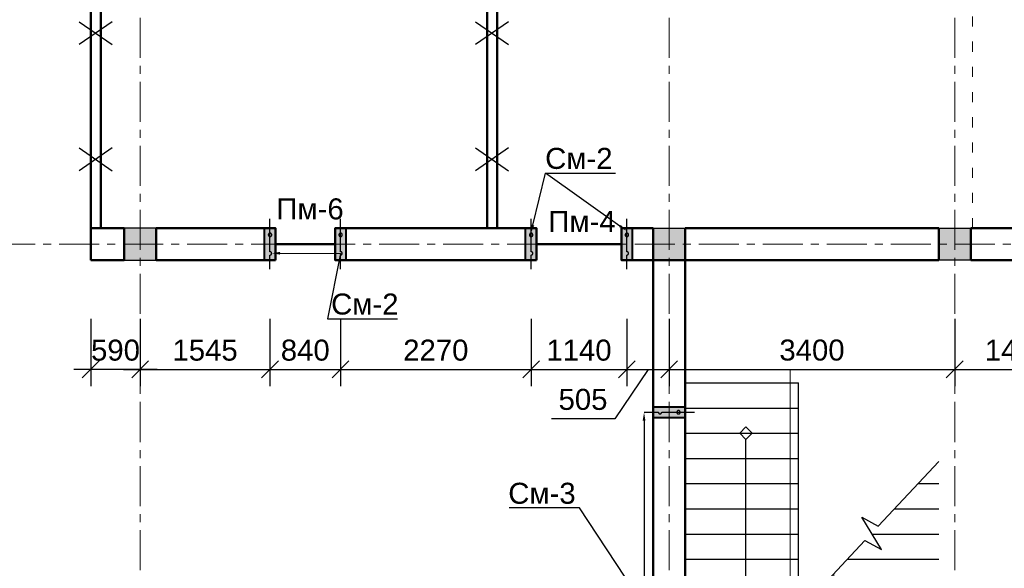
# Model space of a CAD drawing. Header units: millimetres. Extents: x 2063114 to 14983986, y -126020516 to 213791.
# Tile 465 of 656: x 2332281 to 2344007, y -759699 to -753171. Entities that reach past the tile are written whole.
import ezdxf
from ezdxf import colors
from ezdxf.entities.mleader import LeaderData, LeaderLine
from ezdxf.math import Vec2, Vec3

# ---------------------------------------------------------------- set-up
doc = ezdxf.new("R2010")
doc.units = ezdxf.units.MM
for name, pattern in [('ACAD_ISO03W100', [30, 12, -18]), ('ACAD_ISO10W100', [18, 12, -3, 0, -3]), ('осевая', [50.8, 31.75, -6.35, 6.35, -6.35])]:
    doc.linetypes.add(name, pattern=pattern)
doc.layers.get('Defpoints').update_dxf_attribs({"color": 6, "lineweight": 35})
for name, color, linetype, lineweight in [('.', 7, 'Continuous', 15), ('РАЗМЕР АР', 150, 'Continuous', 20), ('сплошная_толстая', 7, 'Continuous', 50)]:
    doc.layers.add(name, color=color, linetype=linetype, lineweight=lineweight)
for name, color, linetype in [('AC_OS', 1, 'ACAD_ISO10W100'), ('OBMER', 7, 'Continuous'), ('PDF _leader', 7, 'Continuous'), ('R_Dim', 94, 'Continuous'), ('пунктир', 1, 'ACAD_ISO10W100'), ('Размеры', 28, 'Continuous')]:
    doc.layers.add(name, color=color, linetype=linetype)
doc.styles.get("Standard").update_dxf_attribs({"font": 'arial.ttf'})
doc.linetypes.add('ограждение2', pattern='A,6.35,-2.54,[132,ltypeshp.shx,S=2.54,R=0,X=-2.54,Y=0],-2.54,25.4', length=36.83)
doc.dimstyles.new('STANDARD$0', dxfattribs={"dimtxt": 250, "dimasz": 200, "dimexe": 200, "dimexo": 300, "dimgap": 100, "dimtad": 1, "dimdec": 0, "dimzin": 1, "dimdsep": 46, "dimtxsty": 'Standard', "dimblk1": 'OBLIQUE', "dimblk2": 'OBLIQUE', "dimsah": 1, "dimcen": 2.5, "dimdle": 200, "dimadec": 0, "dimazin": 0, "dimtfac": 1, "dimtdec": 0, "dimtmove": 0, "dimatfit": 3, "dimldrblk": 'OBLIQUE', "dimfxl": 600, "dimfxlon": 1, "dimtolj": 1, "dimtzin": 1, "dimarcsym": 0})

# ---------------------------------------------------------------- blocks, each defined once
blk = doc.blocks.new('лестница3')
at = {"color": 0}
for p, q in [((-1350, 0), (0, 0)), ((-1350, -300), (0, -300)), ((-1350, -600), (-551, -600)), ((-551, -600), (0, -600)), ((-1350, -900), (-500, -900)), ((-500, -900), (0, -900)), ((-1350, -1200), (0, -1200)), ((1425, -1200), (1670, -1200)), ((-1350, -1500), (0, -1500)), ((1143, -1500), (1670, -1500)), ((-1350, -1800), (0, -1800)), ((876, -1800), (1670, -1800)), ((-1350, -2100), (0, -2100)), ((581, -2100), (1670, -2100)), ((-1350, -2400), (0, -2400)), ((320, -2400), (1670, -2400)), ((-1350, -2700), (0, -2700)), ((320, -2700), (1670, -2700)), ((-1350, -3000), (0, -3000)), ((0, -3000), (320, -3000)), ((320, -3000), (1670, -3000))]:
    blk.add_line(p, q, dxfattribs=at)
at = {"color": 0, "linetype": 'ограждение2', "lineweight": 5, "ltscale": 15}
blk.add_lwpolyline([(420, -2272), (420, -3100), (-100, -3100), (-100, 150)], dxfattribs=at)
at = {"color": 0, "ltscale": 150}
blk.add_lwpolyline([(320, -2379), (320, -3000), (0, -3000), (0, 0)], dxfattribs=at)
blk.add_lwpolyline([(-626, -675), (-701, -600), (-626, -525), (-551, -600)], close=True, dxfattribs=at)
at = {"color": 0}
blk.add_lwpolyline([(946, -2487), (946, -3153, -0.414214), (446, -3653), (-126, -3653, -0.414214), (-626, -3153), (-626, -675)], format="xyb", dxfattribs=at)
blk.add_lwpolyline([(236, -2468), (791, -1876), (989, -1982), (752, -1600), (950, -1706), (1670, -938)], dxfattribs=at)
at = {"color": 0, "ltscale": 150, "const_width": 50}
blk.add_lwpolyline([(1087, -2628), (946, -2487), (805, -2628)], dxfattribs=at)
blk = doc.blocks.new('Сердечник 1')
at = {"layer": 'AC_OS', "ltscale": 150}
h = blk.add_hatch(color=256, dxfattribs=at)
h.dxf.hatch_style = 1
h.paths.add_polyline_path([(769645, 403439), (769645, 403399, 1)])
h.paths.add_polyline_path([(769645, 403439, 1), (769645, 403399)])
h.paths.add_polyline_path([(769645, 403219, 1), (769645, 403179)])
h.paths.add_polyline_path([(769645, 403219), (769645, 403179, 1)])
at = {"layer": 'R_Dim', "ltscale": 150}
h = blk.add_hatch(color=256, dxfattribs=at)
h.dxf.hatch_style = 1
h.paths.add_polyline_path([(769710, 403499), (769580, 403499), (769580, 403119), (769710, 403119)])
at = {"layer": 'AC_OS', "ltscale": 150}
blk.add_lwpolyline([(769645, 403609), (769645, 403439, 1), (769645, 403399, 0.628963), (769645, 403399), (769645, 403219, 1.049731), (769645, 403179, 1), (769645, 403219), (769645, 403009)], format="xyb", dxfattribs=at)
at = {"layer": 'PDF _leader', "ltscale": 150}
blk.add_lwpolyline([(769580, 403499), (769710, 403499), (769710, 403119), (769580, 403119)], close=True, dxfattribs=at)
at = {"layer": 'Размеры', "lineweight": 40, "ltscale": 150}
blk.add_lwpolyline([(769580, 403499), (769710, 403499), (769710, 403119), (769580, 403119)], close=True, dxfattribs=at)
blk = doc.blocks.new('_Oblique')
at = {"color": 0, "linetype": 'ByBlock', "lineweight": -2}
blk.add_line((-0.5, -0.5), (0.5, 0.5), dxfattribs=at)
blk = doc.blocks.new('*D2816')
at = {"layer": 'Defpoints', "color": 0, "lineweight": 30, "transparency": 16777216}
for p in [(2333717, -756032), (2335262, -756032), (2335262, -757332)]:
    blk.add_point(p, dxfattribs=at)
at = {"layer": 'РАЗМЕР АР', "color": 0, "lineweight": -2, "transparency": 16777216}
for p, q in [((2333717, -756732), (2333717, -757532)), ((2335262, -756732), (2335262, -757532)), ((2333517, -757332), (2335462, -757332))]:
    blk.add_line(p, q, dxfattribs=at)
at = {"layer": 'РАЗМЕР АР', "color": 0, "lineweight": -2, "transparency": 16777216, "xscale": 200, "yscale": 200, "zscale": 200, "rotation": 180}
blk.add_blockref('_Oblique', (2333717, -757332), dxfattribs=at)
at = {"layer": 'РАЗМЕР АР', "color": 0, "lineweight": -2, "transparency": 16777216, "xscale": 200, "yscale": 200, "zscale": 200}
blk.add_blockref('_Oblique', (2335262, -757332), dxfattribs=at)
at = {"layer": 'РАЗМЕР АР', "color": 0, "transparency": 16777216, "insert": (2334489, -757105), "char_height": 250, "attachment_point": 5}
blk.add_mtext('\\A1;1545', dxfattribs=at)
blk = doc.blocks.new('*D2817')
at = {"layer": 'Defpoints', "color": 0, "lineweight": 30, "transparency": 16777216}
for p in [(2333127, -756032), (2333717, -756032), (2333127, -757332)]:
    blk.add_point(p, dxfattribs=at)
at = {"layer": 'РАЗМЕР АР', "color": 0, "lineweight": -2, "transparency": 16777216}
for p, q in [((2333127, -756732), (2333127, -757532)), ((2333717, -756732), (2333717, -757532)), ((2333917, -757332), (2332927, -757332))]:
    blk.add_line(p, q, dxfattribs=at)
at = {"layer": 'РАЗМЕР АР', "color": 0, "lineweight": -2, "transparency": 16777216, "xscale": 200, "yscale": 200, "zscale": 200, "rotation": 180}
blk.add_blockref('_Oblique', (2333127, -757332), dxfattribs=at)
at = {"layer": 'РАЗМЕР АР', "color": 0, "lineweight": -2, "transparency": 16777216, "xscale": 200, "yscale": 200, "zscale": 200}
blk.add_blockref('_Oblique', (2333717, -757332), dxfattribs=at)
at = {"layer": 'РАЗМЕР АР', "color": 0, "transparency": 16777216, "insert": (2333422, -757105), "char_height": 250, "attachment_point": 5}
blk.add_mtext('\\A1;590', dxfattribs=at)
blk = doc.blocks.new('*D2818')
at = {"layer": 'Defpoints', "color": 0, "lineweight": 30, "transparency": 16777216}
for p in [(2335262, -756032), (2336102, -756142), (2336102, -757332)]:
    blk.add_point(p, dxfattribs=at)
at = {"layer": 'РАЗМЕР АР', "color": 0, "lineweight": -2, "transparency": 16777216}
for p, q in [((2335262, -756732), (2335262, -757532)), ((2336102, -756732), (2336102, -757532)), ((2335062, -757332), (2336302, -757332))]:
    blk.add_line(p, q, dxfattribs=at)
at = {"layer": 'РАЗМЕР АР', "color": 0, "lineweight": -2, "transparency": 16777216, "xscale": 200, "yscale": 200, "zscale": 200, "rotation": 180}
blk.add_blockref('_Oblique', (2335262, -757332), dxfattribs=at)
at = {"layer": 'РАЗМЕР АР', "color": 0, "lineweight": -2, "transparency": 16777216, "xscale": 200, "yscale": 200, "zscale": 200}
blk.add_blockref('_Oblique', (2336102, -757332), dxfattribs=at)
at = {"layer": 'РАЗМЕР АР', "color": 0, "transparency": 16777216, "insert": (2335682, -757105), "char_height": 250, "attachment_point": 5}
blk.add_mtext('\\A1;840', dxfattribs=at)
blk = doc.blocks.new('*D2819')
at = {"layer": 'Defpoints', "color": 0, "lineweight": 30, "transparency": 16777216}
for p in [(2336102, -756142), (2338372, -756142), (2338372, -757332)]:
    blk.add_point(p, dxfattribs=at)
at = {"layer": 'РАЗМЕР АР', "color": 0, "lineweight": -2, "transparency": 16777216}
for p, q in [((2336102, -756732), (2336102, -757532)), ((2338372, -756732), (2338372, -757532)), ((2335902, -757332), (2338572, -757332))]:
    blk.add_line(p, q, dxfattribs=at)
at = {"layer": 'РАЗМЕР АР', "color": 0, "lineweight": -2, "transparency": 16777216, "xscale": 200, "yscale": 200, "zscale": 200, "rotation": 180}
blk.add_blockref('_Oblique', (2336102, -757332), dxfattribs=at)
at = {"layer": 'РАЗМЕР АР', "color": 0, "lineweight": -2, "transparency": 16777216, "xscale": 200, "yscale": 200, "zscale": 200}
blk.add_blockref('_Oblique', (2338372, -757332), dxfattribs=at)
at = {"layer": 'РАЗМЕР АР', "color": 0, "transparency": 16777216, "insert": (2337237, -757105), "char_height": 250, "attachment_point": 5}
blk.add_mtext('\\A1;2270', dxfattribs=at)
blk = doc.blocks.new('*D2820')
at = {"layer": 'Defpoints', "color": 0, "lineweight": 30, "transparency": 16777216}
for p in [(2338372, -756142), (2339512, -756142), (2339512, -757332)]:
    blk.add_point(p, dxfattribs=at)
at = {"layer": 'РАЗМЕР АР', "color": 0, "lineweight": -2, "transparency": 16777216}
for p, q in [((2338372, -756732), (2338372, -757532)), ((2339512, -756732), (2339512, -757532)), ((2338172, -757332), (2339712, -757332))]:
    blk.add_line(p, q, dxfattribs=at)
at = {"layer": 'РАЗМЕР АР', "color": 0, "lineweight": -2, "transparency": 16777216, "xscale": 200, "yscale": 200, "zscale": 200, "rotation": 180}
blk.add_blockref('_Oblique', (2338372, -757332), dxfattribs=at)
at = {"layer": 'РАЗМЕР АР', "color": 0, "lineweight": -2, "transparency": 16777216, "xscale": 200, "yscale": 200, "zscale": 200}
blk.add_blockref('_Oblique', (2339512, -757332), dxfattribs=at)
at = {"layer": 'РАЗМЕР АР', "color": 0, "transparency": 16777216, "insert": (2338942, -757105), "char_height": 250, "attachment_point": 5}
blk.add_mtext('\\A1;1140', dxfattribs=at)
blk = doc.blocks.new('*D2821')
at = {"layer": 'Defpoints', "color": 0, "lineweight": 30, "transparency": 16777216}
for p in [(2340017, -756032), (2339512, -756142), (2340017, -757332)]:
    blk.add_point(p, dxfattribs=at)
at = {"layer": 'РАЗМЕР АР', "color": 0, "lineweight": -2, "transparency": 16777216}
for p, q in [((2339512, -756732), (2339512, -757532)), ((2340017, -756732), (2340017, -757532)), ((2339312, -757332), (2340217, -757332)), ((2339764, -757332), (2339367, -757919)), ((2339367, -757919), (2338613, -757919))]:
    blk.add_line(p, q, dxfattribs=at)
at = {"layer": 'РАЗМЕР АР', "color": 0, "lineweight": -2, "transparency": 16777216, "xscale": 200, "yscale": 200, "zscale": 200, "rotation": 180}
blk.add_blockref('_Oblique', (2339512, -757332), dxfattribs=at)
at = {"layer": 'РАЗМЕР АР', "color": 0, "lineweight": -2, "transparency": 16777216, "xscale": 200, "yscale": 200, "zscale": 200}
blk.add_blockref('_Oblique', (2340017, -757332), dxfattribs=at)
at = {"layer": 'РАЗМЕР АР', "color": 0, "transparency": 16777216, "insert": (2338990, -757691), "char_height": 250, "attachment_point": 5}
blk.add_mtext('\\A1;505', dxfattribs=at)
blk = doc.blocks.new('*D2822')
at = {"layer": 'Defpoints', "color": 0, "lineweight": 30, "transparency": 16777216}
for p in [(2340017, -756032), (2343417, -756032), (2343417, -757332)]:
    blk.add_point(p, dxfattribs=at)
at = {"layer": 'РАЗМЕР АР', "color": 0, "lineweight": -2, "transparency": 16777216}
for p, q in [((2340017, -756732), (2340017, -757532)), ((2343417, -756732), (2343417, -757532)), ((2339817, -757332), (2343617, -757332))]:
    blk.add_line(p, q, dxfattribs=at)
at = {"layer": 'РАЗМЕР АР', "color": 0, "lineweight": -2, "transparency": 16777216, "xscale": 200, "yscale": 200, "zscale": 200, "rotation": 180}
blk.add_blockref('_Oblique', (2340017, -757332), dxfattribs=at)
at = {"layer": 'РАЗМЕР АР', "color": 0, "lineweight": -2, "transparency": 16777216, "xscale": 200, "yscale": 200, "zscale": 200}
blk.add_blockref('_Oblique', (2343417, -757332), dxfattribs=at)
at = {"layer": 'РАЗМЕР АР', "color": 0, "transparency": 16777216, "insert": (2341717, -757104), "char_height": 250, "attachment_point": 5}
blk.add_mtext('\\A1;3400', dxfattribs=at)
blk = doc.blocks.new('*D2823')
at = {"layer": 'Defpoints', "color": 0, "lineweight": 30, "transparency": 16777216}
for p in [(2343417, -756032), (2344912, -756142), (2344912, -757332)]:
    blk.add_point(p, dxfattribs=at)
at = {"layer": 'РАЗМЕР АР', "color": 0, "lineweight": -2, "transparency": 16777216}
for p, q in [((2343417, -756732), (2343417, -757532)), ((2344912, -756732), (2344912, -757532)), ((2343217, -757332), (2345112, -757332))]:
    blk.add_line(p, q, dxfattribs=at)
at = {"layer": 'РАЗМЕР АР', "color": 0, "lineweight": -2, "transparency": 16777216, "xscale": 200, "yscale": 200, "zscale": 200, "rotation": 180}
blk.add_blockref('_Oblique', (2343417, -757332), dxfattribs=at)
at = {"layer": 'РАЗМЕР АР', "color": 0, "lineweight": -2, "transparency": 16777216, "xscale": 200, "yscale": 200, "zscale": 200}
blk.add_blockref('_Oblique', (2344912, -757332), dxfattribs=at)
at = {"layer": 'РАЗМЕР АР', "color": 0, "transparency": 16777216, "insert": (2344164, -757105), "char_height": 250, "attachment_point": 5}
blk.add_mtext('\\A1;1495', dxfattribs=at)
blk = doc.blocks.new('2222')
at = {"layer": 'сплошная_толстая', "color": 6, "lineweight": 30, "ltscale": 150}
for p, q in [((2384011, 356704), (2384405, 356431)), ((2384405, 356704), (2384011, 356431))]:
    blk.add_line(p, q, dxfattribs=at)

msp = doc.modelspace()

# ---------------------------------------------------------------- hatches: boundary and pattern name
at = {"ltscale": 150, "transparency": 33554687}
h = msp.add_hatch(color=256, dxfattribs=at)
h.dxf.hatch_style = 1
h.paths.add_polyline_path([(2333906.86693, -756032.19946), (2333526.86693, -756032.19946), (2333526.86693, -755652.19946), (2333906.86693, -755652.19946)])
h = msp.add_hatch(color=256, dxfattribs=at)
h.dxf.hatch_style = 1
h.paths.add_polyline_path([(2340206.86693, -755652.19946), (2339826.86693, -755652.19946), (2339826.86693, -756032.19946), (2340206.86693, -756032.19946)])
h = msp.add_hatch(color=256, dxfattribs=at)
h.dxf.hatch_style = 1
h.paths.add_polyline_path([(2343606.86693, -755652.19946), (2343226.86693, -755652.19946), (2343226.86693, -756032.19946), (2343606.86693, -756032.19946)])

# ---------------------------------------------------------------- linework, layer by layer
at = {"linetype": 'ACAD_ISO03W100', "lineweight": 9, "ltscale": 10}
msp.add_line((2343626.86693, -755652.19946), (2343626.86693, -749732.19946), dxfattribs=at)
at = {"ltscale": 150}
for points in [[(2333526.86693, -756032.19946), (2333906.86693, -756032.19946), (2333906.86693, -755652.19946), (2333526.86693, -755652.19946)], [(2339826.86693, -755652.19946), (2340206.86693, -755652.19946), (2340206.86693, -756032.19946), (2339826.86693, -756032.19946)], [(2343226.86693, -755652.19946), (2343606.86693, -755652.19946), (2343606.86693, -756032.19946), (2343226.86693, -756032.19946)]]:
    msp.add_lwpolyline(points, close=True, dxfattribs=at)
at = {"layer": 'OBMER', "lineweight": 50, "ltscale": 150}
for p, q in [((2335326.86693, -755842.19946), (2336036.86693, -755842.19946)), ((2338436.86693, -755842.19946), (2339446.86693, -755842.19946))]:
    msp.add_line(p, q, dxfattribs=at)
at = {"layer": 'пунктир', "linetype": 'осевая', "lineweight": 9, "ltscale": 15}
for p, q in [((2333716.86693, -743242.19946), (2333716.86693, -762142.19946)), ((2340016.86693, -743242.19946), (2340016.86693, -762142.19946)), ((2343416.86693, -743242.19946), (2343416.86693, -762142.19946)), ((2327416.86693, -755842.19946), (2355516.86693, -755842.19946))]:
    msp.add_line(p, q, dxfattribs=at)
at = {"layer": 'сплошная_толстая', "ltscale": 150}
for p, q in [((2333126.86693, -755772.19946), (2333126.86693, -752752.19946)), ((2333246.86693, -755652.19946), (2333246.86693, -752752.19946)), ((2337846.86693, -755652.19946), (2337846.86693, -752752.19946)), ((2337966.86693, -755652.19946), (2337966.86693, -752752.19946)), ((2333126.86693, -755652.19946), (2333526.86693, -755652.19946)), ((2333126.86693, -756032.19946), (2333126.86693, -755652.19946)), ((2333526.86693, -756032.19946), (2333526.86693, -755652.19946)), ((2333906.86693, -756032.19946), (2333906.86693, -755652.19946)), ((2333906.86693, -755652.19946), (2335326.86693, -755652.19946)), ((2333906.86693, -756032.19946), (2333906.86693, -755652.19946)), ((2335326.86693, -756032.19946), (2335326.86693, -755652.19946)), ((2336036.86693, -755652.19946), (2338436.86693, -755652.19946)), ((2336036.86693, -756032.19946), (2336036.86693, -755652.19946)), ((2338436.86693, -756032.19946), (2338436.86693, -755652.19946)), ((2339446.86693, -755652.19946), (2339826.86693, -755652.19946)), ((2339446.86693, -756032.19946), (2339446.86693, -755652.19946)), ((2339826.86693, -755652.19946), (2339826.86693, -756032.19946)), ((2340206.86693, -755652.19946), (2343226.86693, -755652.19946)), ((2340206.86693, -755652.19946), (2340206.86693, -756032.19946)), ((2343226.86693, -756032.19946), (2343226.86693, -755652.19946)), ((2343606.86693, -755652.19946), (2344976.86692, -755652.19946)), ((2343606.86693, -756032.19946), (2343606.86693, -755652.19946)), ((2333126.86693, -756032.19946), (2333526.86693, -756032.19946)), ((2333906.86693, -756032.19946), (2335326.86693, -756032.19946)), ((2336036.86693, -756032.19946), (2338436.86693, -756032.19946)), ((2339446.86693, -756032.19946), (2339826.86693, -756032.19946)), ((2339826.86693, -761952.19946), (2339826.86693, -756032.19946)), ((2339826.86693, -756032.19946), (2340206.86693, -756032.19946)), ((2340206.86693, -761952.19946), (2340206.86693, -756032.19946)), ((2340206.86693, -756032.19946), (2343226.86693, -756032.19946)), ((2343606.86693, -756032.19946), (2344976.86692, -756032.19946))]:
    msp.add_line(p, q, dxfattribs=at)

# ---------------------------------------------------------------- block references
msp.add_blockref('лестница3', (2341556.86693, -757492.19946))
at = {"layer": 'Размеры'}
for p in [(-51021.50165, -1109899.30168), (-46301.50165, -1109899.30168), (-51021.50165, -1111399.30168), (-46301.50165, -1111399.30168)]:
    msp.add_blockref('2222', p, dxfattribs=at)
for p, rotation in [((3104906.94343, -352532.788), 179.9999999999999), ((3105746.94343, -352532.788), 179.9999999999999), ((3108016.94343, -352532.788), 179.9999999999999), ((3109156.94343, -352532.788), 179.9999999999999), ((2743326.27839, -1527487.27596), 89.99999999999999)]:
    msp.add_blockref('Сердечник 1', p, dxfattribs=dict(at, rotation=rotation))

# ---------------------------------------------------------------- texts
at = {"layer": '.', "ltscale": 100, "char_height": 250, "width": 789.8777429, "attachment_point": 4}
for s, insert in [('Пм-6', (2335338.00841, -755424.2812)), ('Пм-4', (2338577.4449, -755572.18112))]:
    msp.add_mtext(s, dxfattribs=dict(at, insert=insert))

# ---------------------------------------------------------------- dimensions: what is measured, and where the dimension line sits
at = {"layer": 'РАЗМЕР АР'}
for base, p1, p2, picture, middle in [((2333126.86693, -757332.19946), (2333716.86693, -756032.19946), (2333126.86693, -756032.19946), '*D2817', (2333421.86693, -757332.19946)), ((2340016.86693, -757332.19946), (2339511.86693, -756142.19946), (2340016.86693, -756032.19946), '*D2821', (2339266.82813, -757918.73439))]:
    dim = msp.add_linear_dim(base=base, p1=p1, p2=p2, dimstyle='STANDARD$0', override={"dimtmove": 1}, dxfattribs=at)
    dim.commit()
    dim.dimension.update_dxf_attribs({"geometry": picture, "text_midpoint": middle, "dimtype": 160})
dim = msp.add_linear_dim(base=(2335261.86693, -757332.19946), p1=(2333716.86693, -756032.19946), p2=(2335261.86693, -756032.19946), dimstyle='STANDARD$0', dxfattribs=at)
dim.commit()
dim.dimension.update_dxf_attribs({"geometry": '*D2816', "text_midpoint": (2334489.36693, -757104.55621)})
for base, p1, p2, picture, middle in [((2336101.86693, -757332.19946), (2335261.86693, -756032.19946), (2336101.86693, -756142.19946), '*D2818', (2335681.86693, -757104.55621)), ((2343416.86693, -757332.19946), (2340016.86693, -756032.19946), (2343416.86693, -756032.19946), '*D2822', (2341716.86693, -757104.47095)), ((2344911.86692, -757332.19946), (2343416.86693, -756032.19946), (2344911.86692, -756142.19946), '*D2823', (2344164.36692, -757104.55621)), ((2338371.86693, -757332.19946), (2336101.86693, -756142.19946), (2338371.86693, -756142.19946), '*D2819', (2337236.86693, -757104.55621)), ((2339511.86693, -757332.19946), (2338371.86693, -756142.19946), (2339511.86693, -756142.19946), '*D2820', (2338941.86693, -757104.55621))]:
    dim = msp.add_linear_dim(base=base, p1=p1, p2=p2, dimstyle='STANDARD$0', override={"dimtmove": 1}, dxfattribs=at)
    dim.commit()
    dim.dimension.update_dxf_attribs({"geometry": picture, "text_midpoint": middle})

# ---------------------------------------------------------------- leaders
ml = msp.add_multileader_mtext('Standard')
ml.set_content('См-2', color=256)
ml.set_leader_properties(color=256, linetype='ByLayer', lineweight=-1)
ml.build(insert=Vec2(0, 0))
ml.multileader.update_dxf_attribs({"has_dogleg": 0, "text_left_attachment_type": 6, "text_right_attachment_type": 6, "dogleg_length": 0.36, "arrow_head_size": 100})
ctx = ml.context
ctx.base_point, ctx.char_height, ctx.arrow_head_size, ctx.landing_gap_size, ctx.plane_origin = Vec3(2338542.17167, -754996.72639), 250, 100, 60.75, Vec3(2324210.86411, -757751.8812)
ctx.left_attachment, ctx.right_attachment, ctx.text_align_type = 6, 6, 1
notes = []
notes.append((ctx, [(0, (1, 1, 0), (2338541.81167, -754996.72639), (1, 0), 0.36, [(2, [(2339511.86693, -755684.14345)], 0, []), (0, [(2338369.31872, -755712.36246)], 0, [])])]))
ctx.mtext.insert, ctx.mtext.rotation, ctx.mtext.width, ctx.mtext.alignment, ctx.mtext.flow_direction = Vec3(2338940.42167, -754696.72639), 6.2831853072, 1109.9507956, 2, 5
ml = msp.add_multileader_mtext('Standard')
ml.set_content('См-2', color=256)
ml.set_leader_properties(color=256, linetype='ByLayer', lineweight=-1)
ml.build(insert=Vec2(0, 0))
ml.multileader.update_dxf_attribs({"has_dogleg": 0, "text_left_attachment_type": 6, "text_right_attachment_type": 6, "dogleg_length": 0.36, "arrow_head_size": 100})
ctx = ml.context
ctx.base_point, ctx.char_height, ctx.arrow_head_size, ctx.landing_gap_size, ctx.plane_origin = Vec3(2335947.15776, -756729.7639), 250, 100, 60.75, Vec3(2321100.86411, -757751.8812)
ctx.left_attachment, ctx.right_attachment, ctx.text_align_type = 6, 6, 1
notes.append((ctx, [(0, (1, 1, 0), (2335946.79776, -756729.7639), (1, 0), 0.36, [(2, [(2335281.77843, -755950.32011), (2336101.86693, -755952.19946)], 0, [])])]))
ctx.mtext.insert, ctx.mtext.rotation, ctx.mtext.width, ctx.mtext.alignment, ctx.mtext.flow_direction = Vec3(2336391.43436, -756429.7639), 6.2831853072, 1109.9507956, 2, 5
ml = msp.add_multileader_mtext('Standard')
ml.set_content('См-3', color=256)
ml.set_leader_properties(color=256, linetype='ByLayer', lineweight=-1)
ml.build(insert=Vec2(0, 0))
ml.multileader.update_dxf_attribs({"has_dogleg": 0, "text_left_attachment_type": 6, "text_right_attachment_type": 6, "dogleg_length": 0.36, "arrow_head_size": 100})
ctx = ml.context
ctx.base_point, ctx.char_height, ctx.arrow_head_size, ctx.landing_gap_size, ctx.plane_origin = Vec3(2338055.48233, -758981.51108), 250, 100, 60.75, Vec3(2355990.94314, -761338.993)
ctx.left_attachment, ctx.right_attachment, ctx.text_align_type = 6, 6, 1
notes.append((ctx, [(0, (1, 1, 0), (2338946.95352, -758981.51108), (-1, 0), 0.36, [(0, [(2339716.86693, -757842.19946), (2339716.86693, -760142.19946)], 0, [])])]))
ctx.mtext.insert, ctx.mtext.width, ctx.mtext.alignment, ctx.mtext.flow_direction = Vec3(2338501.03792, -758681.51108), 1109.9507956, 2, 5
for ctx, leaders in notes:
    for number, flags, end, landing, length, lines in leaders:
        leader = LeaderData()
        leader.index, (leader.has_last_leader_line, leader.has_dogleg_vector, leader.attachment_direction) = number, flags
        leader.last_leader_point, leader.dogleg_vector, leader.dogleg_length = Vec3(end), Vec3(landing), length
        for number, points, colour, breaks in lines:
            line = LeaderLine()
            line.index, line.vertices, line.color, line.breaks = number, Vec3.list(points), colors.encode_raw_color(colour), breaks
            leader.lines.append(line)
        ctx.leaders.append(leader)

doc.saveas('drawing.dxf')
